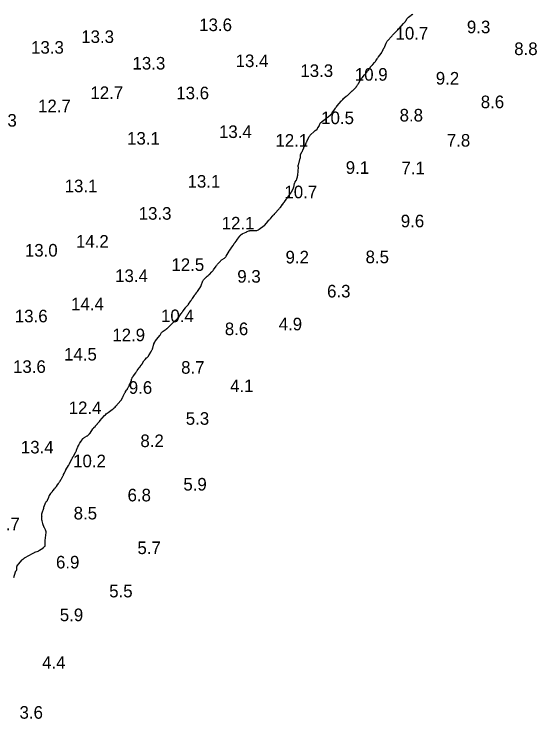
# Model space of a CAD drawing. Extents: x 815352 to 820877, y 582403 to 597439.
# Drawn here: x 820041.3 to 820248.9, y 588713.9 to 588993.8 of the extents above; entities that cross this region are included whole.
import ezdxf

# ---------------------------------------------------------------- set-up
doc = ezdxf.new("R2010")
doc.units = 0
doc.layers.add('V-CONT-EL12', color=7, linetype='Continuous')
doc.layers.add('V-TOPO-SOUN', color=7, linetype='Continuous')

msp = doc.modelspace()

# ---------------------------------------------------------------- linework, layer by layer
at = {"layer": 'V-CONT-EL12'}
msp.add_lwpolyline([(820041.12, 588770.08), (820041.79, 588772.32), (820041.81, 588772.39), (820041.85, 588772.47), (820041.9, 588772.53), (820041.95, 588772.6), (820042.19, 588772.84), (820042.24, 588772.9), (820042.28, 588772.97), (820042.31, 588773.04), (820042.32, 588773.12), (820042.38, 588774.36), (820042.4, 588774.46), (820042.42, 588774.55), (820042.46, 588774.63), (820042.51, 588774.71), (820042.75, 588775.02), (820042.81, 588775.1), (820042.87, 588775.17), (820042.93, 588775.25), (820042.99, 588775.32), (820044.44, 588777.04), (820044.52, 588777.14), (820044.61, 588777.22), (820044.7, 588777.31), (820044.8, 588777.38), (820045.2, 588777.68), (820045.3, 588777.75), (820045.4, 588777.82), (820045.51, 588777.89), (820045.61, 588777.95), (820048.56, 588779.61), (820048.8, 588779.74), (820049.05, 588779.86), (820049.3, 588779.98), (820049.55, 588780.08), (820050.78, 588780.56), (820050.94, 588780.63), (820051.09, 588780.7), (820051.24, 588780.78), (820051.38, 588780.86), (820052, 588781.25), (820052.12, 588781.32), (820052.24, 588781.4), (820052.35, 588781.49), (820052.46, 588781.58), (820052.96, 588782.03), (820053.02, 588782.08), (820053.09, 588782.14), (820053.16, 588782.19), (820053.22, 588782.24), (820053.5, 588782.45), (820053.56, 588782.51), (820053.6, 588782.57), (820053.62, 588782.64), (820053.63, 588782.73), (820053.58, 588783.88), (820053.58, 588784.1), (820053.58, 588784.32), (820053.59, 588784.54), (820053.61, 588784.76), (820053.97, 588787.87), (820053.98, 588787.96), (820053.98, 588788.06), (820053.96, 588788.15), (820053.94, 588788.24), (820053.83, 588788.62), (820053.8, 588788.71), (820053.77, 588788.8), (820053.73, 588788.89), (820053.69, 588788.98), (820053.29, 588789.82), (820053.23, 588789.95), (820053.17, 588790.09), (820053.11, 588790.23), (820053.05, 588790.36), (820052.82, 588790.92), (820052.77, 588791.06), (820052.72, 588791.2), (820052.67, 588791.34), (820052.64, 588791.49), (820052.39, 588792.52), (820052.36, 588792.65), (820052.34, 588792.78), (820052.32, 588792.91), (820052.31, 588793.04), (820052.27, 588793.67), (820052.27, 588793.74), (820052.27, 588793.82), (820052.28, 588793.9), (820052.29, 588793.97), (820052.33, 588794.28), (820052.34, 588794.36), (820052.34, 588794.43), (820052.35, 588794.51), (820052.34, 588794.59), (820052.32, 588795.26), (820052.32, 588795.39), (820052.34, 588795.53), (820052.36, 588795.66), (820052.4, 588795.79), (820053.01, 588797.63), (820053.01, 588797.66), (820053.02, 588797.68), (820053.02, 588797.71), (820053.02, 588797.74), (820053.01, 588797.84), (820053, 588797.87), (820053.01, 588797.89), (820053.01, 588797.92), (820053.02, 588797.94), (820053.93, 588799.96), (820053.96, 588800.04), (820054.01, 588800.11), (820054.06, 588800.17), (820054.12, 588800.23), (820054.38, 588800.47), (820054.44, 588800.53), (820054.49, 588800.59), (820054.53, 588800.67), (820054.56, 588800.75), (820055, 588801.93), (820055.07, 588802.11), (820055.15, 588802.29), (820055.24, 588802.47), (820055.34, 588802.64), (820055.83, 588803.45), (820055.9, 588803.56), (820055.97, 588803.66), (820056.05, 588803.76), (820056.13, 588803.86), (820056.46, 588804.25), (820056.54, 588804.35), (820056.63, 588804.45), (820056.71, 588804.55), (820056.79, 588804.64), (820057.29, 588805.25), (820057.37, 588805.35), (820057.45, 588805.45), (820057.53, 588805.54), (820057.61, 588805.64), (820057.94, 588806.03), (820058.02, 588806.13), (820058.1, 588806.23), (820058.17, 588806.34), (820058.25, 588806.44), (820058.91, 588807.42), (820059.04, 588807.62), (820059.18, 588807.82), (820059.31, 588808.02), (820059.43, 588808.22), (820060.01, 588809.14), (820060.1, 588809.29), (820060.19, 588809.45), (820060.27, 588809.6), (820060.35, 588809.76), (820060.71, 588810.49), (820060.76, 588810.61), (820060.82, 588810.72), (820060.87, 588810.83), (820060.93, 588810.95), (820061.14, 588811.41), (820061.2, 588811.52), (820061.25, 588811.64), (820061.31, 588811.75), (820061.36, 588811.86), (820061.59, 588812.34), (820061.65, 588812.46), (820061.71, 588812.57), (820061.77, 588812.68), (820061.84, 588812.8), (820062.89, 588814.5), (820062.93, 588814.57), (820062.97, 588814.63), (820063, 588814.7), (820063.03, 588814.76), (820063.15, 588815.03), (820063.19, 588815.1), (820063.22, 588815.17), (820063.25, 588815.24), (820063.28, 588815.3), (820064.15, 588817), (820064.31, 588817.3), (820064.47, 588817.61), (820064.63, 588817.91), (820064.8, 588818.21), (820065.67, 588819.74), (820065.78, 588819.95), (820065.89, 588820.16), (820065.98, 588820.37), (820066.07, 588820.59), (820066.47, 588821.69), (820066.52, 588821.81), (820066.57, 588821.92), (820066.62, 588822.04), (820066.68, 588822.15), (820066.96, 588822.66), (820067, 588822.74), (820067.04, 588822.82), (820067.08, 588822.9), (820067.12, 588822.98), (820067.29, 588823.29), (820067.33, 588823.37), (820067.38, 588823.45), (820067.43, 588823.52), (820067.48, 588823.6), (820067.8, 588824.02), (820067.87, 588824.11), (820067.94, 588824.2), (820068.01, 588824.29), (820068.08, 588824.39), (820068.73, 588825.22), (820068.87, 588825.38), (820069.02, 588825.52), (820069.19, 588825.65), (820069.37, 588825.76), (820070.28, 588826.26), (820070.4, 588826.33), (820070.51, 588826.41), (820070.61, 588826.5), (820070.71, 588826.6), (820071.07, 588827.01), (820071.16, 588827.11), (820071.25, 588827.21), (820071.34, 588827.32), (820071.42, 588827.43), (820072.58, 588829.04), (820072.68, 588829.17), (820072.78, 588829.3), (820072.89, 588829.43), (820072.99, 588829.56), (820073.42, 588830.08), (820073.53, 588830.2), (820073.63, 588830.32), (820073.74, 588830.44), (820073.85, 588830.56), (820074.33, 588831.08), (820074.41, 588831.17), (820074.5, 588831.27), (820074.58, 588831.37), (820074.67, 588831.47), (820075, 588831.86), (820075.08, 588831.96), (820075.16, 588832.06), (820075.25, 588832.16), (820075.33, 588832.25), (820077.19, 588834.33), (820077.53, 588834.68), (820077.89, 588835.02), (820078.26, 588835.34), (820078.65, 588835.63), (820080.26, 588836.78), (820080.65, 588837.08), (820081.02, 588837.4), (820081.37, 588837.74), (820081.71, 588838.11), (820083.68, 588840.38), (820083.78, 588840.51), (820083.88, 588840.64), (820083.96, 588840.77), (820084.04, 588840.91), (820084.34, 588841.48), (820084.42, 588841.63), (820084.49, 588841.77), (820084.56, 588841.92), (820084.63, 588842.06), (820085.15, 588843.17), (820085.24, 588843.35), (820085.34, 588843.53), (820085.45, 588843.71), (820085.56, 588843.88), (820086.07, 588844.6), (820086.16, 588844.74), (820086.26, 588844.89), (820086.34, 588845.04), (820086.43, 588845.19), (820086.84, 588845.97), (820086.87, 588846.04), (820086.91, 588846.11), (820086.94, 588846.18), (820086.96, 588846.26), (820087.07, 588846.55), (820087.1, 588846.62), (820087.13, 588846.69), (820087.15, 588846.76), (820087.18, 588846.83), (820087.83, 588848.47), (820087.86, 588848.56), (820087.9, 588848.66), (820087.94, 588848.76), (820087.97, 588848.86), (820088.12, 588849.29), (820088.15, 588849.37), (820088.19, 588849.44), (820088.24, 588849.51), (820088.29, 588849.58), (820088.51, 588849.84), (820088.56, 588849.9), (820088.62, 588849.97), (820088.67, 588850.04), (820088.71, 588850.11), (820089.55, 588851.35), (820089.7, 588851.58), (820089.86, 588851.81), (820090.02, 588852.03), (820090.18, 588852.26), (820090.98, 588853.34), (820091.07, 588853.47), (820091.17, 588853.6), (820091.27, 588853.72), (820091.37, 588853.85), (820091.77, 588854.34), (820091.87, 588854.47), (820091.96, 588854.6), (820092.05, 588854.73), (820092.13, 588854.87), (820092.8, 588856.06), (820092.9, 588856.22), (820093.01, 588856.37), (820093.13, 588856.51), (820093.26, 588856.64), (820093.89, 588857.24), (820093.98, 588857.33), (820094.07, 588857.42), (820094.16, 588857.52), (820094.24, 588857.61), (820094.58, 588858), (820094.66, 588858.09), (820094.74, 588858.2), (820094.81, 588858.3), (820094.87, 588858.41), (820095.52, 588859.57), (820095.59, 588859.7), (820095.67, 588859.82), (820095.74, 588859.94), (820095.81, 588860.06), (820096.11, 588860.54), (820096.17, 588860.67), (820096.23, 588860.79), (820096.28, 588860.93), (820096.32, 588861.06), (820096.61, 588862.28), (820096.65, 588862.43), (820096.7, 588862.58), (820096.76, 588862.73), (820096.82, 588862.88), (820097.11, 588863.46), (820097.18, 588863.6), (820097.26, 588863.74), (820097.35, 588863.88), (820097.44, 588864.01), (820098.44, 588865.35), (820098.51, 588865.43), (820098.57, 588865.52), (820098.64, 588865.6), (820098.71, 588865.68), (820099, 588866), (820099.07, 588866.08), (820099.13, 588866.17), (820099.19, 588866.25), (820099.25, 588866.34), (820099.87, 588867.31), (820100, 588867.49), (820100.15, 588867.66), (820100.32, 588867.8), (820100.5, 588867.93), (820101.66, 588868.65), (820101.71, 588868.68), (820101.76, 588868.72), (820101.81, 588868.76), (820101.85, 588868.8), (820102.04, 588868.97), (820102.08, 588869.01), (820102.12, 588869.05), (820102.17, 588869.09), (820102.21, 588869.12), (820102.39, 588869.27), (820102.44, 588869.3), (820102.48, 588869.34), (820102.52, 588869.38), (820102.57, 588869.42), (820104.64, 588871.44), (820104.81, 588871.6), (820104.98, 588871.77), (820105.15, 588871.93), (820105.33, 588872.1), (820106.03, 588872.76), (820106.2, 588872.92), (820106.36, 588873.1), (820106.51, 588873.29), (820106.65, 588873.48), (820107.52, 588874.76), (820107.56, 588874.82), (820107.6, 588874.87), (820107.64, 588874.92), (820107.69, 588874.97), (820107.86, 588875.17), (820107.91, 588875.23), (820107.95, 588875.28), (820107.99, 588875.33), (820108.03, 588875.38), (820108.24, 588875.65), (820108.29, 588875.72), (820108.33, 588875.78), (820108.38, 588875.84), (820108.43, 588875.91), (820109.3, 588877.13), (820109.39, 588877.26), (820109.49, 588877.38), (820109.6, 588877.51), (820109.71, 588877.63), (820110.16, 588878.09), (820110.27, 588878.21), (820110.37, 588878.33), (820110.47, 588878.46), (820110.56, 588878.59), (820111.42, 588879.86), (820111.58, 588880.1), (820111.74, 588880.34), (820111.91, 588880.58), (820112.07, 588880.82), (820112.87, 588881.98), (820112.97, 588882.11), (820113.06, 588882.25), (820113.16, 588882.39), (820113.26, 588882.52), (820113.67, 588883.05), (820113.77, 588883.19), (820113.87, 588883.32), (820113.97, 588883.46), (820114.07, 588883.59), (820114.89, 588884.75), (820114.96, 588884.85), (820115.02, 588884.95), (820115.09, 588885.05), (820115.15, 588885.15), (820115.38, 588885.56), (820115.44, 588885.67), (820115.49, 588885.77), (820115.54, 588885.88), (820115.58, 588885.99), (820116.23, 588887.8), (820116.32, 588888.02), (820116.44, 588888.21), (820116.57, 588888.4), (820116.74, 588888.56), (820117.56, 588889.32), (820117.67, 588889.42), (820117.77, 588889.51), (820117.88, 588889.6), (820117.98, 588889.69), (820118.41, 588890.04), (820118.52, 588890.12), (820118.63, 588890.22), (820118.73, 588890.31), (820118.83, 588890.41), (820119.8, 588891.37), (820119.99, 588891.57), (820120.17, 588891.77), (820120.34, 588891.99), (820120.5, 588892.21), (820121.53, 588893.7), (820121.71, 588893.95), (820121.89, 588894.2), (820122.09, 588894.44), (820122.29, 588894.68), (820123.2, 588895.71), (820123.37, 588895.89), (820123.55, 588896.06), (820123.75, 588896.21), (820123.95, 588896.36), (820124.8, 588896.9), (820125, 588897.04), (820125.18, 588897.21), (820125.34, 588897.4), (820125.47, 588897.6), (820126.69, 588899.69), (820126.75, 588899.79), (820126.81, 588899.89), (820126.88, 588899.99), (820126.94, 588900.09), (820127.21, 588900.47), (820127.28, 588900.57), (820127.35, 588900.67), (820127.42, 588900.76), (820127.49, 588900.86), (820128.19, 588901.8), (820128.25, 588901.89), (820128.31, 588901.98), (820128.37, 588902.07), (820128.42, 588902.17), (820128.69, 588902.65), (820128.72, 588902.69), (820128.74, 588902.73), (820128.78, 588902.77), (820128.81, 588902.81), (820128.95, 588902.95), (820128.99, 588902.99), (820129.02, 588903.03), (820129.05, 588903.07), (820129.08, 588903.11), (820129.47, 588903.65), (820129.54, 588903.76), (820129.62, 588903.86), (820129.69, 588903.96), (820129.76, 588904.07), (820130.68, 588905.37), (820130.73, 588905.44), (820130.8, 588905.52), (820130.86, 588905.59), (820130.93, 588905.67), (820131.21, 588905.95), (820131.28, 588906.01), (820131.35, 588906.08), (820131.42, 588906.14), (820131.5, 588906.21), (820131.8, 588906.45), (820131.88, 588906.51), (820131.96, 588906.57), (820132.04, 588906.61), (820132.13, 588906.65), (820133.41, 588907.22), (820133.53, 588907.27), (820133.64, 588907.32), (820133.76, 588907.36), (820133.88, 588907.41), (820134.54, 588907.65), (820134.57, 588907.66), (820134.6, 588907.67), (820134.63, 588907.69), (820134.66, 588907.7), (820134.78, 588907.77), (820134.81, 588907.79), (820134.84, 588907.8), (820134.87, 588907.81), (820134.9, 588907.81), (820137.22, 588907.85), (820137.61, 588907.88), (820137.98, 588907.98), (820138.33, 588908.13), (820138.65, 588908.35), (820140.63, 588909.87), (820140.71, 588909.94), (820140.79, 588910.01), (820140.86, 588910.08), (820140.93, 588910.16), (820141.19, 588910.5), (820141.25, 588910.58), (820141.32, 588910.66), (820141.39, 588910.74), (820141.46, 588910.82), (820142.46, 588911.93), (820142.62, 588912.11), (820142.78, 588912.28), (820142.94, 588912.46), (820143.11, 588912.64), (820144.01, 588913.62), (820144.04, 588913.66), (820144.07, 588913.7), (820144.09, 588913.74), (820144.12, 588913.78), (820144.2, 588913.96), (820144.23, 588914), (820144.25, 588914.04), (820144.29, 588914.08), (820144.32, 588914.11), (820144.63, 588914.36), (820144.69, 588914.42), (820144.75, 588914.47), (820144.81, 588914.53), (820144.87, 588914.59), (820146.41, 588916.29), (820146.57, 588916.47), (820146.72, 588916.65), (820146.87, 588916.84), (820147.02, 588917.02), (820147.75, 588918.01), (820147.81, 588918.08), (820147.87, 588918.16), (820147.93, 588918.25), (820147.98, 588918.33), (820148.25, 588918.72), (820148.28, 588918.77), (820148.32, 588918.81), (820148.35, 588918.85), (820148.39, 588918.9), (820148.55, 588919.05), (820148.59, 588919.09), (820148.62, 588919.14), (820148.66, 588919.18), (820148.69, 588919.23), (820149.38, 588920.2), (820149.5, 588920.38), (820149.63, 588920.56), (820149.76, 588920.74), (820149.89, 588920.91), (820150.52, 588921.77), (820150.6, 588921.88), (820150.68, 588921.99), (820150.76, 588922.11), (820150.84, 588922.22), (820151.14, 588922.69), (820151.22, 588922.81), (820151.29, 588922.93), (820151.36, 588923.05), (820151.42, 588923.17), (820151.93, 588924.14), (820151.97, 588924.21), (820152.01, 588924.29), (820152.05, 588924.37), (820152.08, 588924.45), (820152.22, 588924.77), (820152.26, 588924.86), (820152.29, 588924.94), (820152.31, 588925.02), (820152.33, 588925.11), (820152.66, 588926.52), (820152.7, 588926.69), (820152.76, 588926.84), (820152.84, 588927), (820152.93, 588927.14), (820153.31, 588927.71), (820153.39, 588927.86), (820153.47, 588928.01), (820153.53, 588928.17), (820153.58, 588928.33), (820153.79, 588929.12), (820153.83, 588929.31), (820153.87, 588929.5), (820153.9, 588929.69), (820153.92, 588929.88), (820154.21, 588933.02), (820154.21, 588933.05), (820154.2, 588933.07), (820154.19, 588933.1), (820154.17, 588933.11), (820154.08, 588933.18), (820154.06, 588933.2), (820154.05, 588933.22), (820154.05, 588933.24), (820154.05, 588933.27), (820154.11, 588933.57), (820154.12, 588933.62), (820154.14, 588933.68), (820154.15, 588933.74), (820154.17, 588933.8), (820154.93, 588936.63), (820154.96, 588936.73), (820154.98, 588936.84), (820154.99, 588936.94), (820155, 588937.05), (820155.03, 588937.61), (820155.03, 588937.65), (820155.04, 588937.69), (820155.04, 588937.74), (820155.04, 588937.78), (820155.04, 588937.96), (820155.05, 588938), (820155.06, 588938.05), (820155.07, 588938.09), (820155.09, 588938.13), (820155.59, 588939.03), (820155.68, 588939.2), (820155.76, 588939.36), (820155.84, 588939.53), (820155.91, 588939.71), (820156.31, 588940.69), (820156.35, 588940.78), (820156.4, 588940.88), (820156.45, 588940.97), (820156.51, 588941.05), (820156.76, 588941.39), (820156.82, 588941.47), (820156.87, 588941.56), (820156.92, 588941.66), (820156.96, 588941.75), (820157.33, 588942.68), (820157.4, 588942.86), (820157.48, 588943.05), (820157.56, 588943.23), (820157.65, 588943.41), (820158.33, 588944.86), (820158.49, 588945.15), (820158.67, 588945.42), (820158.88, 588945.68), (820159.11, 588945.92), (820160.32, 588947.06), (820160.46, 588947.18), (820160.6, 588947.31), (820160.74, 588947.43), (820160.88, 588947.55), (820161.45, 588948.02), (820161.58, 588948.15), (820161.71, 588948.28), (820161.82, 588948.42), (820161.92, 588948.58), (820162.37, 588949.33), (820162.44, 588949.45), (820162.5, 588949.57), (820162.56, 588949.69), (820162.61, 588949.81), (820162.82, 588950.35), (820162.87, 588950.45), (820162.93, 588950.55), (820163, 588950.63), (820163.08, 588950.71), (820163.43, 588951), (820163.52, 588951.07), (820163.61, 588951.14), (820163.7, 588951.21), (820163.79, 588951.28), (820164.85, 588952.1), (820164.95, 588952.18), (820165.05, 588952.25), (820165.15, 588952.33), (820165.25, 588952.4), (820165.65, 588952.7), (820165.75, 588952.77), (820165.85, 588952.85), (820165.95, 588952.93), (820166.04, 588953.01), (820167, 588953.84), (820167.18, 588954.01), (820167.36, 588954.2), (820167.52, 588954.39), (820167.66, 588954.59), (820168.66, 588956.08), (820168.88, 588956.39), (820169.11, 588956.7), (820169.34, 588957), (820169.58, 588957.3), (820171.22, 588959.27), (820171.27, 588959.32), (820171.32, 588959.38), (820171.37, 588959.43), (820171.42, 588959.48), (820171.64, 588959.69), (820171.69, 588959.75), (820171.74, 588959.8), (820171.79, 588959.86), (820171.84, 588959.91), (820172.12, 588960.25), (820172.19, 588960.32), (820172.25, 588960.39), (820172.33, 588960.46), (820172.4, 588960.52), (820173.19, 588961.13), (820173.33, 588961.24), (820173.48, 588961.37), (820173.63, 588961.49), (820173.77, 588961.62), (820174.37, 588962.17), (820174.49, 588962.28), (820174.61, 588962.39), (820174.74, 588962.49), (820174.86, 588962.6), (820175.34, 588963.03), (820175.46, 588963.13), (820175.58, 588963.25), (820175.7, 588963.36), (820175.81, 588963.47), (820176.96, 588964.68), (820177.07, 588964.79), (820177.17, 588964.91), (820177.26, 588965.03), (820177.36, 588965.15), (820177.72, 588965.64), (820177.81, 588965.77), (820177.89, 588965.9), (820177.97, 588966.03), (820178.05, 588966.16), (820178.77, 588967.47), (820178.92, 588967.73), (820179.09, 588967.98), (820179.26, 588968.22), (820179.46, 588968.45), (820180.5, 588969.65), (820180.61, 588969.78), (820180.73, 588969.92), (820180.85, 588970.06), (820180.96, 588970.2), (820181.42, 588970.77), (820181.53, 588970.92), (820181.64, 588971.06), (820181.75, 588971.2), (820181.86, 588971.35), (820182.37, 588972.05), (820182.43, 588972.14), (820182.49, 588972.22), (820182.54, 588972.31), (820182.6, 588972.4), (820182.81, 588972.76), (820182.86, 588972.85), (820182.93, 588972.93), (820182.99, 588973.01), (820183.07, 588973.09), (820183.44, 588973.44), (820183.52, 588973.52), (820183.61, 588973.61), (820183.69, 588973.69), (820183.77, 588973.78), (820184.46, 588974.51), (820184.6, 588974.67), (820184.73, 588974.83), (820184.85, 588975), (820184.95, 588975.18), (820185.43, 588976.06), (820185.55, 588976.26), (820185.68, 588976.46), (820185.81, 588976.65), (820185.95, 588976.84), (820187.01, 588978.16), (820187.13, 588978.32), (820187.24, 588978.49), (820187.35, 588978.66), (820187.44, 588978.84), (820187.88, 588979.73), (820187.92, 588979.83), (820187.98, 588979.92), (820188.03, 588980.02), (820188.08, 588980.11), (820188.31, 588980.49), (820188.36, 588980.59), (820188.41, 588980.68), (820188.46, 588980.78), (820188.5, 588980.88), (820189.08, 588982.29), (820189.2, 588982.55), (820189.34, 588982.8), (820189.51, 588983.04), (820189.69, 588983.26), (820191.14, 588984.86), (820191.29, 588985.02), (820191.44, 588985.19), (820191.58, 588985.35), (820191.73, 588985.51), (820192.32, 588986.16), (820192.46, 588986.33), (820192.62, 588986.49), (820192.77, 588986.64), (820192.92, 588986.8), (820193.56, 588987.42), (820193.71, 588987.57), (820193.87, 588987.73), (820194.02, 588987.89), (820194.17, 588988.05), (820195.93, 588990.01), (820195.98, 588990.07), (820196.03, 588990.12), (820196.08, 588990.17), (820196.13, 588990.22), (820196.33, 588990.42), (820196.37, 588990.47), (820196.42, 588990.52), (820196.47, 588990.58), (820196.51, 588990.63), (820196.7, 588990.89), (820196.75, 588990.95), (820196.79, 588991.02), (820196.84, 588991.08), (820196.88, 588991.15), (820197.4, 588992.01), (820197.51, 588992.17), (820197.63, 588992.32), (820197.76, 588992.45), (820197.91, 588992.58), (820198.94, 588993.34), (820199.11, 588993.46), (820199.28, 588993.58), (820199.46, 588993.68), (820199.64, 588993.78)], dxfattribs=at)

# ---------------------------------------------------------------- texts
at = {"layer": 'V-TOPO-SOUN'}
for s, p in [('13.6 ', (820114.79, 588987.03)), ('9.3', (820221.12, 588986.18)), ('10.7 ', (820192.77, 588983.68)), ('13.3 ', (820067.93, 588982.31)), ('13.3 ', (820048.01, 588978.07)), ('8.8', (820239.92, 588977.52)), ('13.4 ', (820129.25, 588972.73)), ('13.3 ', (820088.3, 588971.77)), ('13.3 ', (820154.97, 588968.82)), ('10.9 ', (820176.62, 588967.34)), ('9.2', (820208.76, 588965.8)), ('12.7 ', (820071.57, 588960.06)), ('13.6 ', (820105.67, 588959.96)), ('8.6', (820226.62, 588956.42)), ('12.7 ', (820050.77, 588954.81)), ('10.5 ', (820163.24, 588950.09)), ('8.8', (820194.39, 588951.14)), ('13.3 ', (820029.31, 588949.1)), ('13.4 ', (820122.65, 588944.58)), ('13.1 ', (820086.14, 588941.95)), ('12.1 ', (820145.07, 588941.13)), ('7.8', (820213.15, 588941.16)), ('9.1', (820173, 588930.34)), ('7.1', (820195.11, 588930.17)), ('13.1 ', (820110.16, 588924.86)), ('13.1 ', (820061.34, 588923.05)), ('10.7 ', (820148.64, 588920.66)), ('13.3 ', (820090.76, 588912.13)), ('12.1 ', (820123.71, 588908.26)), ('9.6', (820194.86, 588909.11)), ('14.2 ', (820065.83, 588901.04)), ('13.0 ', (820045.55, 588897.5)), ('9.2', (820149.08, 588894.77)), ('8.5', (820180.87, 588894.87)), ('12.5 ', (820103.76, 588891.79)), ('13.4 ', (820081.41, 588887.39)), ('9.3', (820129.92, 588887.13)), ('6.3', (820165.58, 588881.26)), ('14.4 ', (820063.89, 588876.17)), ('13.6 ', (820041.56, 588871.38)), ('10.4 ', (820099.62, 588871.45)), ('8.6', (820124.97, 588866.29)), ('4.9', (820146.35, 588868.2)), ('12.9 ', (820080.27, 588863.87)), ('14.5 ', (820061.11, 588856.22)), ('13.6 ', (820040.84, 588851.3)), ('8.7', (820107.61, 588850.97)), ('4.1', (820127.07, 588843.66)), ('9.6', (820086.82, 588843)), ('12.4 ', (820062.94, 588834.93)), ('5.3', (820109.45, 588830.7)), ('8.2', (820091.43, 588821.84)), ('13.4 ', (820043.95, 588819.31)), ('10.2 ', (820064.71, 588813.83)), ('5.9', (820108.49, 588804.58)), ('6.8', (820086.32, 588800.28)), ('8.5', (820064.92, 588793.1)), ('12.7 ', (820030.5, 588788.77)), ('5.7', (820090.25, 588779.35)), ('6.9', (820057.9, 588773.64)), ('5.5', (820079.03, 588762.16)), ('5.9', (820059.41, 588752.71)), ('4.4', (820052.39, 588733.81)), ('3.6', (820043.41, 588713.97))]:
    msp.add_text(s, height=5, dxfattribs=at).set_placement(p)

doc.saveas('drawing.dxf')
